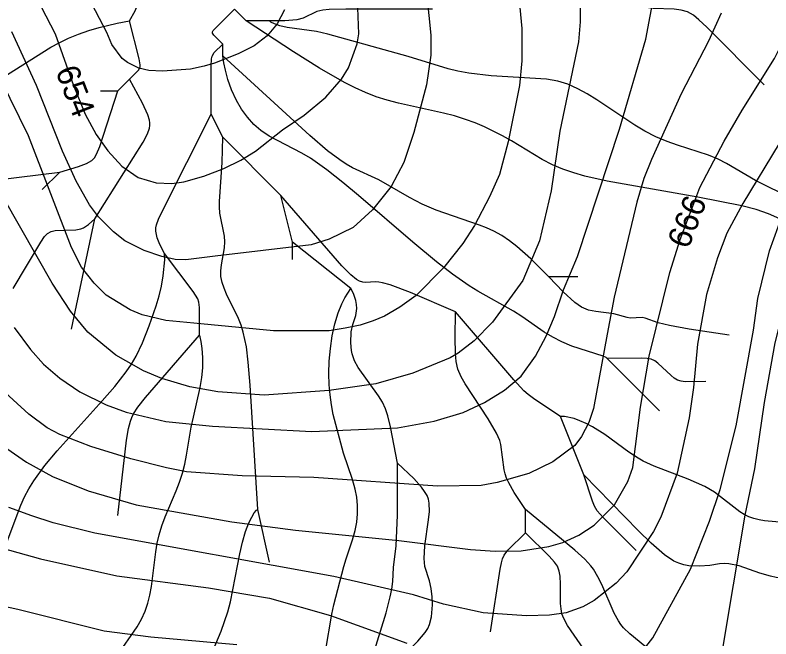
# Model space of a CAD drawing. Extents: x -709584 to -702006, y -1161789 to -1157496.
# Drawn here: x -705846.2 to -705521.6, y -1161452.5 to -1161184.5 of the extents above; entities that cross this region are included whole.
import ezdxf

# ---------------------------------------------------------------- set-up
doc = ezdxf.new("R2010")
doc.units = 0
for name, color, linetype in [('120_vrstevnice hlavní', 7, 'Continuous'), ('121_vrstevnice hlavní_popis', 7, 'Continuous'), ('122_vrstevnice základní', 7, 'Continuous'), ('411_akumulovaný odtok', 7, 'Continuous')]:
    doc.layers.add(name, color=color, linetype=linetype)

msp = doc.modelspace()

# ---------------------------------------------------------------- linework, layer by layer
at = {"layer": '120_vrstevnice hlavní'}
for points in [[(-705603.55, -1161174.58), (-705603.55, -1161187.41), (-705604.26, -1161195.96), (-705612.24, -1161234.43), (-705615.95, -1161260.08), (-705620.94, -1161281.45), (-705628.2, -1161298.55), (-705641.17, -1161316.51), (-705649.01, -1161324.49), (-705655.85, -1161329.76), (-705659.41, -1161331.75), (-705675.37, -1161338.31), (-705691.33, -1161343.01), (-705711.28, -1161345.86), (-705739.21, -1161347.85), (-705759.16, -1161346.43), (-705771.12, -1161344.29), (-705783.09, -1161340.59), (-705791.08, -1161337.31), (-705802.9, -1161330.61), (-705814.87, -1161320.78), (-705822.42, -1161311.66), (-705830.26, -1161299.69), (-705850.78, -1161263.78)], [(-705577.33, -1161458.57), (-705572.34, -1161452.02), (-705556.1, -1161422.52), (-705547.98, -1161402), (-705543.42, -1161388.32), (-705536.58, -1161360.96), (-705529.03, -1161319.93), (-705527.18, -1161306.25), (-705522.19, -1161285.73), (-705514.78, -1161265.21), (-705508.51, -1161251.53), (-705500.39, -1161237.85), (-705485.11, -1161215.64), (-705478.01, -1161203.08), (-705470.75, -1161191.97), (-705459.35, -1161176.43)], [(-705854.91, -1161412.69), (-705835.25, -1161418.1)], [(-705835.25, -1161418.1), (-705802.47, -1161425.37), (-705763.15, -1161430.64), (-705736.93, -1161435.06), (-705710.71, -1161442.47), (-705677.93, -1161454.44)]]:
    msp.add_lwpolyline(points, dxfattribs=at)
at = {"layer": '122_vrstevnice základní'}
for points in [[(-705630.77, -1161167.46), (-705628.63, -1161190.26), (-705628.63, -1161204.22), (-705629.63, -1161214.76), (-705634.47, -1161238.99), (-705638.18, -1161252.95), (-705642.45, -1161262.64), (-705648.87, -1161274.9), (-705653.85, -1161282.59), (-705662.26, -1161293.14), (-705673.94, -1161304.96), (-705680.93, -1161309.95), (-705687.48, -1161313.8), (-705692.47, -1161315.94), (-705698.05, -1161317.79), (-705704.44, -1161319.07), (-705711.28, -1161320.21), (-705735.22, -1161320.21), (-705769.42, -1161316.93), (-705781.39, -1161315.79), (-705791.65, -1161313.23), (-705796.77, -1161311.09), (-705807.03, -1161304.82), (-705812.16, -1161299.69), (-705817.72, -1161292.85), (-705822, -1161284.3), (-705840.38, -1161236.42), (-705852.2, -1161212.48)], [(-705846.5, -1161318.78), (-705839.52, -1161328.19), (-705833.96, -1161334.46), (-705826.98, -1161340.44), (-705818.43, -1161346.43), (-705807.03, -1161351.99), (-705798.48, -1161355.12), (-705781.39, -1161359.11), (-705761.44, -1161361.11), (-705718.69, -1161363.39), (-705681.92, -1161361.82), (-705666.25, -1161358.97), (-705653.71, -1161355.26), (-705644.59, -1161350.99), (-705636.04, -1161345.72), (-705628.92, -1161339.59), (-705622.65, -1161331.04), (-705618.09, -1161322.49), (-705614.52, -1161313.94), (-705610.68, -1161302.54), (-705604.69, -1161288.29), (-705586.59, -1161233.57), (-705575.34, -1161194.81), (-705571.63, -1161174.87)], [(-705483.43, -1161173.44), (-705487.7, -1161187.98), (-705490.55, -1161194.53), (-705505.09, -1161220.32), (-705512.07, -1161231.44), (-705518.06, -1161239.7), (-705533.73, -1161265.49), (-705540.57, -1161278.17), (-705544.56, -1161288.86), (-705549.26, -1161304.54), (-705553.13, -1161325.86)], [(-705836.96, -1161177), (-705828.98, -1161192.53), (-705821.14, -1161214.76), (-705816.15, -1161227.02), (-705811.31, -1161235.85), (-705806.32, -1161242.83), (-705800.34, -1161249.39), (-705793.35, -1161254.24), (-705785.66, -1161256.51), (-705778.82, -1161256.8), (-705773.69, -1161256.09), (-705765.14, -1161253.67), (-705756.59, -1161250.39), (-705749.18, -1161246.82), (-705742.91, -1161242.98), (-705731.37, -1161233.86), (-705722.11, -1161227.45), (-705712.7, -1161219.75), (-705706.01, -1161212.06), (-705703.01, -1161207.21), (-705699.31, -1161196.81), (-705698.59, -1161192.53), (-705699.02, -1161181.42)], [(-705730.51, -1161182.28), (-705733.65, -1161188.26), (-705737.92, -1161193.39), (-705743.48, -1161197.67), (-705750.32, -1161201.08), (-705760.58, -1161205.22), (-705765.03, -1161206.5), (-705770.84, -1161207.78), (-705782.81, -1161208.64), (-705788.8, -1161208.28), (-705793.07, -1161207.35), (-705797.91, -1161204.93), (-705800.19, -1161203.08), (-705804.61, -1161197.09), (-705806.75, -1161191.97), (-705814.73, -1161176.58)], [(-705669.38, -1161176.01), (-705667.68, -1161193.11), (-705667.68, -1161201.66), (-705669.53, -1161214.48), (-705674.94, -1161235), (-705679.22, -1161247.82), (-705684.63, -1161258.08), (-705692.75, -1161268.2), (-705701.02, -1161275.75), (-705711.28, -1161280.74), (-705718.97, -1161283.16), (-705760.28, -1161288.13), (-705772.83, -1161289.72), (-705777.48, -1161289.53), (-705783.09, -1161288.29), (-705790.79, -1161285.58), (-705799.05, -1161281.45), (-705803.9, -1161277.6), (-705810.31, -1161271.19), (-705814.16, -1161266.06)], [(-705628.92, -1161414.68), (-705616.95, -1161412.83), (-705610.96, -1161411.12), (-705604.12, -1161407.99), (-705597.57, -1161403.71), (-705588.73, -1161394.88), (-705583.03, -1161384.9), (-705580.9, -1161378.92), (-705577.62, -1161352.98), (-705573.91, -1161331.04), (-705565.08, -1161295.13), (-705560.59, -1161280.87), (-705554.25, -1161264.35), (-705552.11, -1161258.65), (-705541.71, -1161238.7), (-705534.02, -1161225.31), (-705520.05, -1161203.08), (-705515.06, -1161193.11), (-705508.95, -1161176.69)], [(-705542.99, -1161183.7), (-705548.41, -1161195.67), (-705560.09, -1161218.33), (-705572.95, -1161246.48), (-705576.24, -1161254.75), (-705579.19, -1161264.92), (-705588.88, -1161305.68), (-705591.87, -1161321.64), (-705597.85, -1161353.55), (-705599.85, -1161359.54), (-705602.98, -1161365.52), (-705605.83, -1161369.51), (-705615.24, -1161376.5), (-705625.5, -1161381.48), (-705639.18, -1161385.33), (-705646.02, -1161386.61), (-705664.83, -1161386.9), (-705717.83, -1161383.19), (-705748.61, -1161382.48), (-705772.55, -1161380.77)], [(-705814.16, -1161266.06), (-705820, -1161255.8), (-705825.84, -1161242.98), (-705836.96, -1161214.76), (-705847.64, -1161191.68)], [(-705542.71, -1161459.28), (-705532.73, -1161399.44), (-705528.46, -1161379.49), (-705524.33, -1161350.99), (-705519.77, -1161325.34), (-705513.35, -1161299.69), (-705509.51, -1161288.29), (-705504.66, -1161276.89), (-705492.41, -1161254.09), (-705468.04, -1161222.74), (-705453.65, -1161208.49), (-705443.39, -1161200.23), (-705438.12, -1161197.52), (-705429.14, -1161194.25), (-705419.73, -1161193.68), (-705410.9, -1161195.24), (-705402.35, -1161198.24), (-705379.55, -1161212.06), (-705362.45, -1161219.32), (-705353.9, -1161223.74), (-705339.65, -1161233.43), (-705331.1, -1161241.7)], [(-705553.13, -1161325.86), (-705554.82, -1161344.52), (-705556.67, -1161357.54), (-705561.8, -1161381.34), (-705568.93, -1161400.29), (-705572.06, -1161406.42), (-705583.46, -1161423.66), (-705588.02, -1161428.65), (-705597.57, -1161436.06), (-705602.41, -1161438.77), (-705609.54, -1161441.33), (-705616.66, -1161442.33), (-705626.64, -1161442.61), (-705645.16, -1161441.33), (-705662.26, -1161437.62), (-705675.08, -1161433.64), (-705709.28, -1161425.66), (-705811.88, -1161407.13), (-705829.83, -1161402.71), (-705838.95, -1161399.72), (-705848.93, -1161396.02)], [(-705772.55, -1161380.77), (-705781.1, -1161379.05), (-705796.49, -1161375.21), (-705813.59, -1161369.94), (-705826.98, -1161364.67), (-705832.4, -1161361.82), (-705840.23, -1161355.98), (-705853.91, -1161343.72)], [(-705853.2, -1161368.37), (-705841.23, -1161376.64), (-705830.12, -1161382.76), (-705814.73, -1161388.89), (-705794.21, -1161394.88), (-705753.17, -1161402.29), (-705725.81, -1161405.85), (-705681.35, -1161410.27), (-705650.58, -1161414.11), (-705640.03, -1161414.83), (-705628.92, -1161414.68)], [(-705864.89, -1161435.49), (-705844.94, -1161439.76), (-705807.89, -1161449.03), (-705787.94, -1161451.59), (-705750.89, -1161455.01)]]:
    msp.add_lwpolyline(points, dxfattribs=at)
at = {"layer": '411_akumulovaný odtok'}
for p, q in [((-705746.99, -1161187), (-705751.99, -1161182)), ((-705736.99, -1161187), (-705746.99, -1161187)), ((-705756.99, -1161202), (-705756.99, -1161197)), ((-705801.99, -1161217), (-705796.99, -1161212)), ((-705809.49, -1161217), (-705801.99, -1161217)), ((-705756.99, -1161237), (-705761.99, -1161227)), ((-705731.99, -1161262), (-705756.99, -1161237)), ((-705866.99, -1161257), (-705826.99, -1161252)), ((-705834.49, -1161259.5), (-705826.99, -1161252)), ((-705726.99, -1161282), (-705731.99, -1161262)), ((-705821.99, -1161319.5), (-705811.99, -1161272)), ((-705726.99, -1161289.5), (-705726.99, -1161282)), ((-705701.99, -1161302), (-705726.99, -1161282)), ((-705604.49, -1161297), (-705616.99, -1161297)), ((-705569.49, -1161354.5), (-705591.99, -1161332)), ((-705601.99, -1161382), (-705611.99, -1161357)), ((-705736.99, -1161419.5), (-705741.99, -1161397)), ((-705626.99, -1161407), (-705626.99, -1161397))]:
    msp.add_line(p, q, dxfattribs=at)
for points in [[(-705796.99, -1161187), (-705794.64, -1161182.61), (-705793.67, -1161180.27), (-705793.26, -1161178.19), (-705793.38, -1161177.38), (-705794.29, -1161175.98), (-705795.71, -1161174.71), (-705802.69, -1161169.93), (-705805.02, -1161167.98), (-705806.12, -1161166.5), (-705806.42, -1161165.72), (-705806.59, -1161164.89), (-705806.54, -1161163.2), (-705806.33, -1161162.36), (-705805.46, -1161160.67), (-705803.53, -1161158.29), (-705791.99, -1161147)], [(-705524.49, -1161214.5), (-705549.07, -1161189.68), (-705552.5, -1161186.48), (-705554.89, -1161184.59), (-705557.46, -1161183.14), (-705560.21, -1161182.37), (-705563.15, -1161182.02), (-705572.21, -1161181.62), (-705575.12, -1161181.19), (-705576.63, -1161180.68), (-705578.24, -1161179.83), (-705581.42, -1161177.48), (-705584.22, -1161174.9), (-705586.99, -1161172)], [(-705756.99, -1161197), (-705760.88, -1161193.18), (-705761.39, -1161192.3), (-705761.37, -1161191.71), (-705761.05, -1161191.12), (-705760.01, -1161189.95), (-705751.99, -1161182)], [(-705666.99, -1161182), (-705704.16, -1161181.93), (-705711.24, -1161182.09), (-705713.98, -1161182.37), (-705716.58, -1161182.99), (-705722.46, -1161185.86), (-705725.17, -1161186.56), (-705730.34, -1161187), (-705736.99, -1161187)], [(-705946.99, -1161287), (-705941.7, -1161279.92), (-705936.28, -1161273.12), (-705930.1, -1161266.05), (-705924.11, -1161259.9), (-705913.69, -1161250.18), (-705900.53, -1161238.38), (-705892.47, -1161231.69), (-705886.92, -1161227.7), (-705884.04, -1161225.95), (-705881.07, -1161224.44), (-705878.45, -1161223.39), (-705867.66, -1161219.85), (-705861.33, -1161217.02), (-705852.1, -1161211.78), (-705830.85, -1161198.34), (-705827.31, -1161196.4), (-705823.3, -1161194.47), (-705818.99, -1161192.69), (-705814.49, -1161191.14), (-705810.07, -1161189.85), (-705802.37, -1161188.01), (-705796.99, -1161187)], [(-705796.99, -1161212), (-705793.13, -1161208.16), (-705792.47, -1161206.87), (-705792.4, -1161205.91), (-705792.85, -1161203.34), (-705796.99, -1161187)], [(-705517.81, -1161271.98), (-705522.7, -1161269.91), (-705527.95, -1161268.07), (-705534.12, -1161266.46), (-705552.96, -1161262.77), (-705591.91, -1161255.85), (-705601.59, -1161253.66), (-705606.31, -1161252.33), (-705610.93, -1161250.77), (-705615.4, -1161248.9), (-705619.91, -1161246.57), (-705633.02, -1161238.55), (-705636.81, -1161236.41), (-705644.63, -1161232.52), (-705648.65, -1161230.81), (-705652.74, -1161229.3), (-705657.45, -1161227.84), (-705662.23, -1161226.59), (-705681.6, -1161222.28), (-705686.39, -1161221.03), (-705691.09, -1161219.56), (-705695.65, -1161217.8), (-705700.13, -1161215.78), (-705704.76, -1161213.43), (-705715.44, -1161207.27), (-705726.69, -1161200.25), (-705746.99, -1161187)], [(-705515.41, -1161261.85), (-705521.96, -1161258.79), (-705528.22, -1161255.56), (-705540.62, -1161248.23), (-705544.25, -1161246.35), (-705548.46, -1161244.63), (-705561.75, -1161240.42), (-705566.19, -1161238.85), (-705571.06, -1161236.76), (-705575.82, -1161234.32), (-705580.05, -1161231.82), (-705596.4, -1161220.92), (-705600.47, -1161218.39), (-705604.59, -1161216.12), (-705608.78, -1161214.22), (-705613.07, -1161212.84), (-705617.92, -1161212.01), (-705641.79, -1161210.59), (-705651.34, -1161209.51), (-705656.05, -1161208.62), (-705660.24, -1161207.55), (-705677.36, -1161202.22), (-705711.85, -1161192.65), (-705716.72, -1161191.6), (-705729.4, -1161189.85), (-705732.46, -1161189.11), (-705734.83, -1161188.3), (-705736.38, -1161187.56), (-705736.99, -1161187)], [(-705761.99, -1161227), (-705762.03, -1161206.47), (-705761.86, -1161203.34), (-705761.57, -1161202.18), (-705760.62, -1161200.64), (-705756.99, -1161197)], [(-705616.99, -1161297), (-705624.73, -1161289.2), (-705630.67, -1161283.95), (-705633.89, -1161281.45), (-705637.17, -1161279.21), (-705640.57, -1161277.29), (-705643.74, -1161275.86), (-705646.79, -1161274.71), (-705665.41, -1161268.36), (-705671.41, -1161265.81), (-705676.82, -1161262.91), (-705689.96, -1161255.24), (-705701.25, -1161250.08), (-705704.03, -1161248.51), (-705706.73, -1161246.73), (-705711.96, -1161242.78), (-705719.58, -1161236.28), (-705756.99, -1161202)], [(-705591.99, -1161332), (-705592.38, -1161331.63), (-705593.66, -1161331.05), (-705607.17, -1161326.75), (-705611.46, -1161324.95), (-705615.27, -1161322.96), (-705618.94, -1161320.71), (-705628.59, -1161313.97), (-705632.19, -1161311.66), (-705647.46, -1161303.12), (-705651.23, -1161300.82), (-705658.35, -1161295.86), (-705665.23, -1161290.47), (-705675.33, -1161282.04), (-705698.71, -1161262.03), (-705705.45, -1161256.43), (-705712.3, -1161251.03), (-705719.34, -1161246.04), (-705722.98, -1161243.79), (-705737.09, -1161236.53), (-705740.63, -1161234.12), (-705743.59, -1161231.45), (-705746.39, -1161228.34), (-705748.92, -1161224.87), (-705751.1, -1161221.17), (-705753.19, -1161216.59), (-705754.76, -1161212.17), (-705755.86, -1161208.2), (-705756.56, -1161204.98), (-705756.99, -1161202)], [(-705811.99, -1161272), (-705791.23, -1161239.07), (-705789.31, -1161235.53), (-705788.44, -1161233.15), (-705788.25, -1161231.94), (-705788.27, -1161230.79), (-705788.46, -1161229.64), (-705789.19, -1161227.31), (-705791.48, -1161222.37), (-705796.99, -1161212)], [(-705826.99, -1161252), (-705819.01, -1161249.54), (-705815.45, -1161248.25), (-705813.17, -1161247), (-705812.01, -1161245.8), (-705811.16, -1161244.3), (-705809.84, -1161240.91), (-705801.99, -1161217)], [(-705781.99, -1161287), (-705784.05, -1161283.05), (-705785.17, -1161280.19), (-705785.77, -1161277.28), (-705785.72, -1161275.87), (-705785.44, -1161274.62), (-705784.56, -1161272.24), (-705782.91, -1161268.67), (-705761.99, -1161227)], [(-705741.99, -1161397), (-705745.17, -1161343.54), (-705746.02, -1161333.59), (-705746.87, -1161327.07), (-705748.19, -1161320.73), (-705749.13, -1161317.68), (-705750.23, -1161314.91), (-705755.36, -1161304.43), (-705756.45, -1161301.88), (-705757.29, -1161299.34), (-705757.77, -1161296.79), (-705757.82, -1161294.34), (-705757.56, -1161291.87), (-705756.26, -1161284.46), (-705756.09, -1161281.98), (-705756.24, -1161279.5), (-705758.21, -1161269.58), (-705758.46, -1161266.92), (-705758.42, -1161264.56), (-705757.28, -1161247.85), (-705756.99, -1161237)], [(-705656.99, -1161312), (-705676.34, -1161303.68), (-705685.04, -1161300.4), (-705688.41, -1161299.5), (-705690.03, -1161299.23), (-705691.6, -1161299.13), (-705695.63, -1161299.41), (-705696.89, -1161299.29), (-705698.22, -1161298.84), (-705699.51, -1161298.11), (-705702.06, -1161296.06), (-705705.81, -1161292.21), (-705731.99, -1161262)], [(-705846.99, -1161302), (-705835.16, -1161282.05), (-705833.49, -1161279.67), (-705832.23, -1161278.36), (-705830.71, -1161277.5), (-705828.95, -1161277.08), (-705820.11, -1161276.75), (-705817.93, -1161276.3), (-705816.8, -1161275.84), (-705814.7, -1161274.53), (-705811.99, -1161272)], [(-705852.22, -1161417.5), (-705843.74, -1161395.1), (-705842.11, -1161391.49), (-705840.28, -1161387.99), (-705838.16, -1161384.56), (-705833.36, -1161378.02), (-705828.1, -1161371.73), (-705808.76, -1161350.28), (-705803.4, -1161344.09), (-705798.41, -1161337.75), (-705796.15, -1161334.48), (-705794.15, -1161331.1), (-705791.47, -1161325.34), (-705788.61, -1161318.03), (-705785.58, -1161309.47), (-705784.29, -1161305.13), (-705783.27, -1161300.91), (-705782.52, -1161296.55), (-705781.92, -1161289.72), (-705781.99, -1161287)], [(-705766.99, -1161322), (-705766.94, -1161310.15), (-705767.23, -1161307.88), (-705767.71, -1161306.47), (-705769.74, -1161303.23), (-705781.99, -1161287)], [(-705539.49, -1161322), (-705556.66, -1161319.39), (-705565.16, -1161317.89), (-705569.97, -1161316.71), (-705575.63, -1161314.68), (-705576.94, -1161314.42), (-705582.09, -1161314.69), (-705583.4, -1161314.47), (-705589.05, -1161312.84), (-705596.84, -1161311.83), (-705599.92, -1161311.23), (-705602.88, -1161310.05), (-705605.82, -1161308.04), (-705610.82, -1161303.43), (-705616.99, -1161297)], [(-705712.91, -1161457.99), (-705710.11, -1161441.89), (-705709.27, -1161437.94), (-705704.97, -1161421.4), (-705704, -1161418.09), (-705701.23, -1161409.98), (-705700.09, -1161405.92), (-705699.47, -1161402.39), (-705699.16, -1161398.82), (-705699.17, -1161395.23), (-705699.48, -1161391.66), (-705700.12, -1161388.14), (-705701.28, -1161384.07), (-705705.15, -1161372.68), (-705709.53, -1161356.14), (-705710.35, -1161351.97), (-705710.94, -1161347.71), (-705711.35, -1161343.37), (-705711.47, -1161338.52), (-705711.27, -1161333.22), (-705710.78, -1161327.73), (-705709.98, -1161322.29), (-705708.88, -1161317.13), (-705707.51, -1161312.49), (-705705.93, -1161308.57), (-705704.55, -1161305.99), (-705701.99, -1161302)], [(-705681.99, -1161377), (-705684.97, -1161361.35), (-705686.11, -1161356.71), (-705687.09, -1161353.74), (-705688.44, -1161350.86), (-705690.17, -1161348.06), (-705698.89, -1161335.92), (-705700.45, -1161333.1), (-705701.47, -1161330.11), (-705701.76, -1161328.55), (-705702.01, -1161325.35), (-705701.8, -1161320.56), (-705701.18, -1161317.51), (-705699.85, -1161313.65), (-705699.4, -1161310.61), (-705699.53, -1161308.83), (-705699.88, -1161307.09), (-705700.91, -1161304.1), (-705701.99, -1161302)], [(-705626.99, -1161397), (-705631.88, -1161389.63), (-705634.16, -1161385.54), (-705635.09, -1161383.54), (-705635.76, -1161381.67), (-705636.18, -1161379.88), (-705637.63, -1161369.07), (-705638.08, -1161367.34), (-705639.4, -1161364.13), (-705642.98, -1161358), (-705652.92, -1161342.99), (-705654.65, -1161339.9), (-705655.99, -1161336.7), (-705656.75, -1161333.36), (-705657.1, -1161329.85), (-705657.21, -1161323.16), (-705656.99, -1161312)], [(-705611.99, -1161357), (-705623.01, -1161349.7), (-705625.87, -1161347.54), (-705627.7, -1161345.89), (-705632.01, -1161341.2), (-705656.99, -1161312)], [(-705802.55, -1161459.99), (-705793.76, -1161447.31), (-705791.87, -1161444.04), (-705790.29, -1161440.64), (-705789.15, -1161437.22), (-705788.31, -1161433.68), (-705787.66, -1161430.04), (-705785.74, -1161415.15), (-705785.1, -1161411.44), (-705784.27, -1161407.79), (-705783.1, -1161403.95), (-705781.71, -1161400.16), (-705777.05, -1161388.95), (-705775.6, -1161385.18), (-705774.34, -1161381.36), (-705773.34, -1161377.47), (-705772.55, -1161373.53), (-705770.52, -1161361.62), (-705769.63, -1161357.28), (-705766.75, -1161344.56), (-705766.02, -1161340.24), (-705765.59, -1161336.07), (-705765.52, -1161331.64), (-705765.79, -1161327.79), (-705766.22, -1161324.75), (-705766.66, -1161322.75), (-705766.99, -1161322)], [(-705801.99, -1161399.5), (-705798.35, -1161367.13), (-705797.52, -1161362.13), (-705796.67, -1161358.93), (-705796.09, -1161357.4), (-705795.33, -1161355.88), (-705793.46, -1161352.99), (-705790.22, -1161348.86), (-705766.99, -1161322)], [(-705549.49, -1161342), (-705558.42, -1161342.06), (-705560.13, -1161341.84), (-705561.71, -1161341.35), (-705563.13, -1161340.5), (-705564.45, -1161339.41), (-705570.16, -1161334), (-705571.53, -1161333.04), (-705573.05, -1161332.38), (-705574.74, -1161332.06), (-705577.39, -1161331.89), (-705591.99, -1161332)], [(-705494.49, -1161402), (-705510.1, -1161402.34), (-705519.48, -1161402.25), (-705524.38, -1161401.82), (-705526.71, -1161401.43), (-705528.98, -1161400.87), (-705531.15, -1161400.08), (-705533.1, -1161399.09), (-705534.97, -1161397.91), (-705545.82, -1161389.56), (-705549.97, -1161387.04), (-705557.09, -1161383.9), (-705571.79, -1161378.34), (-705576.5, -1161376.13), (-705578.61, -1161374.93), (-705582.69, -1161372.27), (-705592.97, -1161364.74), (-705598.23, -1161361.46), (-705600.97, -1161360), (-705603.65, -1161358.77), (-705606.17, -1161357.86), (-705610.27, -1161356.97), (-705611.99, -1161357)], [(-705731.99, -1161554.5), (-705732.02, -1161548.92), (-705731.75, -1161545.22), (-705731.21, -1161541), (-705730.3, -1161536.5), (-705728.91, -1161531.8), (-705727.14, -1161527.24), (-705725.15, -1161523.01), (-705723.09, -1161519.29), (-705708.49, -1161496.59), (-705704.62, -1161489.95), (-705702.85, -1161486.54), (-705699.84, -1161479.78), (-705695.91, -1161469.35), (-705691.13, -1161455.27), (-705686.82, -1161441.28), (-705685.09, -1161434.44), (-705684.45, -1161431.1), (-705684.02, -1161427.85), (-705683.67, -1161421.88), (-705682.5, -1161412.49), (-705681.95, -1161399.37), (-705681.99, -1161377)], [(-705681.99, -1161462), (-705676.75, -1161457.09), (-705673.23, -1161453.5), (-705670.11, -1161449.79), (-705668.98, -1161448.05), (-705668.21, -1161446.41), (-705667.37, -1161443.13), (-705667, -1161437.92), (-705667.1, -1161434.4), (-705667.47, -1161430.94), (-705668.18, -1161427.61), (-705670.18, -1161421.49), (-705670.54, -1161418.02), (-705670.21, -1161412.57), (-705668.62, -1161401.4), (-705668.27, -1161397.74), (-705668.35, -1161394.21), (-705668.68, -1161392.54), (-705669.29, -1161390.92), (-705670.31, -1161389.19), (-705671.68, -1161387.36), (-705675, -1161383.66), (-705681.99, -1161377)], [(-705579.49, -1161414.5), (-705593.64, -1161400.42), (-705596.25, -1161397.46), (-705597.41, -1161395.46), (-705598.29, -1161393.29), (-705601.99, -1161382)], [(-705489.49, -1161427), (-705504.98, -1161427.1), (-705514.41, -1161426.75), (-705519.38, -1161426.14), (-705521.76, -1161425.65), (-705526.37, -1161424.27), (-705535.29, -1161421.21), (-705539.63, -1161420.27), (-705541.76, -1161420.16), (-705543.76, -1161420.32), (-705547.8, -1161420.98), (-705552.28, -1161421.34), (-705556.83, -1161421.11), (-705559.07, -1161420.7), (-705561.22, -1161420.05), (-705563.34, -1161419.07), (-705567.33, -1161416.41), (-705572.99, -1161411.46), (-705578.47, -1161406.05), (-705601.99, -1161382)], [(-705761.08, -1161457.31), (-705757.66, -1161449.27), (-705754.81, -1161440.97), (-705753.65, -1161436.59), (-705749.6, -1161415.99), (-705748.45, -1161410.98), (-705747.18, -1161406.46), (-705745.77, -1161402.65), (-705744.56, -1161400.17), (-705743.45, -1161398.36), (-705742.55, -1161397.28), (-705741.99, -1161397)], [(-705561.99, -1161472), (-705563.17, -1161469.64), (-705565.22, -1161466.38), (-705568.15, -1161462.67), (-705569.86, -1161460.85), (-705573.32, -1161457.67), (-705582.26, -1161450.38), (-705584.9, -1161447.74), (-705586.07, -1161446.3), (-705587.11, -1161444.77), (-705588.91, -1161441.48), (-705594.24, -1161429.23), (-705595.89, -1161425.82), (-705597.82, -1161422.62), (-705598.98, -1161421.12), (-705601.57, -1161418.32), (-705605.85, -1161414.4), (-705626.99, -1161397)], [(-705641.99, -1161449.5), (-705637.9, -1161422.55), (-705637.37, -1161419.81), (-705636.85, -1161418.07), (-705636.1, -1161416.51), (-705634.55, -1161414.47), (-705626.99, -1161407)], [(-705601.99, -1161457), (-705608.97, -1161446.72), (-705610.57, -1161443.82), (-705611.34, -1161441.8), (-705611.75, -1161439.57), (-705611.92, -1161437.27), (-705611.95, -1161429.04), (-705612.1, -1161425.58), (-705612.47, -1161423.38), (-705613.27, -1161421.35), (-705614.51, -1161419.51), (-705616.81, -1161416.93), (-705626.99, -1161407)]]:
    msp.add_lwpolyline(points, dxfattribs=at)

# ---------------------------------------------------------------- texts
at = {"layer": '121_vrstevnice hlavní_popis'}
for s, rotation, p in [('654', 291.4437, (-705828.99, -1161208.51)), ('666', 68.7414, (-705557.08, -1161285.41))]:
    msp.add_text(s, height=10, rotation=rotation, dxfattribs=at).set_placement(p)

doc.saveas('drawing.dxf')
